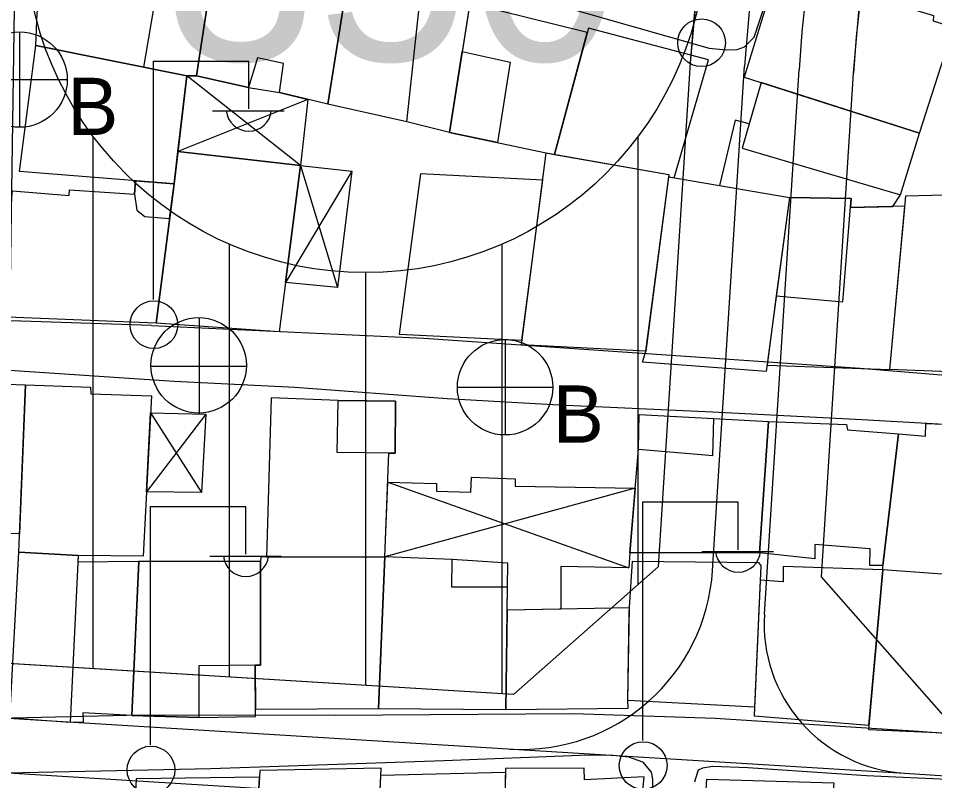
# Model space of a CAD drawing. Extents: x 417997 to 421451, y 4451742 to 4455216.
# Drawn here: x 420346.4 to 420413.6, y 4452953.9 to 4453009.8 of the extents above; entities that cross this region are included whole.
import ezdxf

# ---------------------------------------------------------------- set-up
doc = ezdxf.new("R2010")
doc.units = 0
for name, color, linetype in [('ADAKENARI', 7, 'Continuous'), ('B_Mesken', 7, 'Continuous'), ('B_Sundurma', 7, 'Continuous'), ('B_Teras', 7, 'Continuous'), ('KALDIRIM', 7, 'Continuous'), ('PL_KON_MEV_350', 7, 'Continuous'), ('S_Elektrik_Diregi', 7, 'Continuous'), ('S_Rogar_Kapagi', 7, 'Continuous'), ('S_Rogar_Kapagi_Buski', 7, 'Continuous'), ('SM_DAIRE', 7, 'Continuous'), ('SM_TAKS', 7, 'Continuous'), ('TR_ORTAYOGUNKONUT', 7, 'Continuous'), ('Yol_Sose', 7, 'Continuous')]:
    doc.layers.add(name, color=color, linetype=linetype)

msp = doc.modelspace()

# ---------------------------------------------------------------- linework, layer by layer
at = {"layer": 'ADAKENARI'}
for p, q in [((420395.668, 4453006.566), (420393.311, 4452969.582)), ((420395.668, 4453006.566), (420393.311, 4452969.582)), ((420405.289, 4452968.847), (420407.643, 4453005.803)), ((420405.289, 4452968.847), (420407.643, 4453005.803)), ((420393.311, 4452969.582), (420382.694, 4452960.215)), ((420393.311, 4452969.582), (420382.694, 4452960.215)), ((420414.634, 4452958.255), (420405.289, 4452968.847)), ((420414.634, 4452958.255), (420405.289, 4452968.847)), ((420382.694, 4452960.215), (420311.223, 4452964.599)), ((420382.694, 4452960.215), (420311.223, 4452964.599))]:
    msp.add_line(p, q, dxfattribs=at)
for radius in [112, 112, 100, 100]:
    msp.add_arc((420507.441, 4452999.444), radius, 151.94774, 176.3542, dxfattribs=at)
at = {"layer": 'B_Mesken'}
for points in [[(420347.647, 4453007.837), (420347.751, 4453010.229), (420349.459, 4453018.506), (420361.023, 4453015.682), (420360.888, 4453015.099), (420359.431, 4453005.613), (420358.725, 4453005.599)], [(420360.888, 4453015.099), (420365.374, 4453013.9), (420365.501, 4453014.661), (420370.686, 4453013.686), (420369.063, 4453003.525), (420365.526, 4453004.396), (420365.823, 4453006.524), (420363.915, 4453006.925), (420363.244, 4453004.752), (420359.431, 4453005.613)], [(420369.063, 4453003.525), (420370.686, 4453013.686), (420375.975, 4453012.459), (420379.592, 4453011.605), (420378.008, 4453001.461), (420374.86, 4453002.24)], [(420402.063, 4453013.479), (420399.619, 4453005.523), (420412.488, 4453001.402), (420414.979, 4453009.163), (420413.507, 4453009.608), (420413.541, 4453010.004)], [(420388.101, 4453008.785), (420379.483, 4453010.909), (420378.008, 4453001.461), (420385.102, 4452999.954), (420385.697, 4452999.849)], [(420394.497, 4452998.136), (420397.002, 4453006.785), (420388.189, 4453009.114), (420385.697, 4452999.849), (420394.107, 4452998.359), (420394.087, 4452998.206)], [(420358.725, 4453005.599), (420357.789, 4452997.684), (420346.45, 4452998.58), (420347.647, 4453007.837)], [(420399.996, 4453002.089), (420398.971, 4453002.361), (420397.823, 4452997.567), (420402.941, 4452996.69), (420407.481, 4452996.608), (420407.427, 4452995.95), (420410.535, 4452996.034), (420411.092, 4452996.885), (420412.488, 4453001.402), (420400.873, 4453005.121)], [(420358.068, 4453000.047), (420367.059, 4452999.033), (420365.507, 4452986.817), (420356.478, 4452987.472), (420357.789, 4452997.684)], [(420385.102, 4452999.954), (420394.107, 4452998.359), (420392.41, 4452985.409), (420383.272, 4452985.884)], [(420356.478, 4452987.472), (420344.93, 4452987.928), (420345.941, 4452997.167), (420350.087, 4452996.84), (420350.116, 4452997.243), (420354.879, 4452996.935), (420354.95, 4452997.909), (420357.789, 4452997.684)], [(420374.311, 4452986.648), (420383.316, 4452986.224), (420384.844, 4452997.966), (420375.879, 4452998.409)], [(420394.087, 4452998.206), (420402.941, 4452996.69), (420401.243, 4452983.912), (420392.174, 4452984.6), (420392.41, 4452985.409)], [(420401.307, 4452984.391), (420410.324, 4452984.055), (420411.424, 4452996.058), (420407.427, 4452995.95), (420407.481, 4452996.608), (420402.941, 4452996.69), (420401.983, 4452989.482)], [(420411.396, 4452995.678), (420411.479, 4452996.815), (420418.193, 4452996.97), (420418.027, 4452994.183), (420420.429, 4452994.188), (420419.929, 4452990.271), (420419.011, 4452983.716), (420410.324, 4452984.055)], [(420346.447, 4452972.008), (420343.209, 4452972.135), (420343.198, 4452971.805), (420337.446, 4452972.023), (420337.571, 4452976.298), (420337.94, 4452983.247), (420341.471, 4452983.131), (420346.878, 4452982.951)], [(420346.878, 4452982.951), (420351.662, 4452982.763), (420351.679, 4452982.293), (420356.128, 4452982.134), (420355.524, 4452970.369), (420350.74, 4452970.423), (420346.393, 4452970.657)], [(420369.819, 4452981.793), (420364.905, 4452981.987), (420364.576, 4452970.304), (420373.262, 4452970.317), (420373.55, 4452977.935), (420374.007, 4452977.93), (420374.033, 4452981.74)], [(420391.93, 4452980.773), (420397.396, 4452980.48), (420401.412, 4452980.239), (420400.75, 4452970.606), (420391.229, 4452970.612), (420391.872, 4452978.224)], [(420410.941, 4452979.336), (420409.789, 4452969.693), (420408.85, 4452969.689), (420408.877, 4452970.906), (420404.802, 4452971.228), (420404.821, 4452970.187), (420400.75, 4452970.606), (420401.412, 4452980.239), (420407.141, 4452980.034), (420407.205, 4452979.639)], [(420410.941, 4452979.336), (420412.922, 4452979.182), (420412.963, 4452980.093), (420417.658, 4452979.924), (420417.599, 4452978.871), (420419.931, 4452978.627), (420419.035, 4452969.021), (420418.495, 4452969.066), (420418.495, 4452968.74), (420409.802, 4452969.37), (420409.789, 4452969.693)], [(420355.197, 4452970.008), (420354.687, 4452958.686), (420351.104, 4452958.873), (420351.118, 4452958.205), (420350.155, 4452958.161), (420345.733, 4452958.476), (420346.393, 4452970.657), (420350.74, 4452970.423), (420350.717, 4452969.953)], [(420373.262, 4452970.317), (420364.161, 4452970.304), (420364.138, 4452969.992), (420364.135, 4452962.386), (420363.732, 4452962.381), (420363.769, 4452959.138), (420372.781, 4452959.186)], [(420372.781, 4452959.186), (420382.134, 4452959.112), (420382.263, 4452968.107), (420378.166, 4452968.089), (420378.204, 4452970.136), (420373.262, 4452970.317)], [(420359.618, 4452958.538), (420363.775, 4452958.614), (420363.732, 4452962.381), (420364.135, 4452962.386), (420364.138, 4452969.992), (420355.197, 4452970.008), (420354.687, 4452958.686)], [(420391.185, 4452966.248), (420391.426, 4452969.994), (420400.684, 4452969.898), (420400.84, 4452969.659), (420400.408, 4452959.748), (420400.388, 4452959.288), (420391.077, 4452959.789)], [(420409.802, 4452969.37), (420402.496, 4452969.606), (420402.474, 4452968.489), (420400.795, 4452968.623), (420400.388, 4452959.288), (420400.368, 4452958.65), (420408.778, 4452957.966)], [(420409.802, 4452969.37), (420408.75, 4452957.657), (420417.707, 4452957.256), (420417.834, 4452957.904), (420418.493, 4452967.966), (420418.495, 4452968.74)], [(420391.207, 4452966.585), (420382.239, 4452966.415), (420382.134, 4452959.112), (420391.12, 4452959.216), (420391.077, 4452959.789)], [(420364.085, 4452954.656), (420363.452, 4452943.18), (420367.028, 4452943.463), (420366.943, 4452944.817), (420368.355, 4452944.865), (420368.406, 4452943.629), (420370.146, 4452943.583), (420372.492, 4452943.682), (420372.995, 4452954.809)], [(420382.113, 4452954.789), (420381.844, 4452944.05), (420391.883, 4452944.35), (420392.737, 4452950.294), (420391.892, 4452950.246), (420392.297, 4452954.188), (420387.919, 4452953.954), (420387.894, 4452954.817)], [(420355, 4452954.028), (420354.471, 4452943.225), (420358.157, 4452943.584), (420358.2, 4452944.702), (420360.461, 4452944.778), (420360.585, 4452943.379), (420363.469, 4452943.484), (420364.058, 4452954.165)], [(420372.492, 4452943.682), (420372.973, 4452954.318), (420382.106, 4452954.515), (420381.844, 4452944.05), (420379.977, 4452943.994)], [(420396.301, 4452944.723), (420396.891, 4452954.01), (420406.213, 4452953.735), (420405.221, 4452943.865)]]:
    msp.add_lwpolyline(points, close=True, dxfattribs=at)
at = {"layer": 'B_Sundurma'}
for p, q in [((420367.059, 4452999.033), (420358.725, 4453005.599)), ((420367.602, 4453003.885), (420358.068, 4453000.047)), ((420370.823, 4452998.621), (420365.968, 4452990.442)), ((420367.059, 4452999.033), (420369.788, 4452990.085)), ((420360.128, 4452980.791), (420355.767, 4452975.098)), ((420356.064, 4452980.887), (420359.808, 4452975.033)), ((420373.47, 4452975.805), (420391.161, 4452969.504)), ((420391.63, 4452975.361), (420373.262, 4452970.317))]:
    msp.add_line(p, q, dxfattribs=at)
for points in [[(420367.602, 4453003.885), (420367.059, 4452999.033), (420358.068, 4453000.047), (420358.725, 4453005.599), (420359.431, 4453005.613), (420363.244, 4453004.752), (420365.526, 4453004.396)], [(420367.059, 4452999.033), (420370.823, 4452998.621), (420369.788, 4452990.085), (420365.968, 4452990.442)], [(420356.064, 4452980.887), (420360.128, 4452980.791), (420359.808, 4452975.033), (420355.767, 4452975.098)], [(420373.47, 4452975.805), (420377.057, 4452975.699), (420377.053, 4452975.141), (420379.557, 4452975.062), (420379.618, 4452976.171), (420382.813, 4452976.057), (420382.809, 4452975.499), (420391.63, 4452975.361), (420391.229, 4452970.612), (420391.161, 4452969.504), (420386.171, 4452969.607), (420386.17, 4452966.489), (420382.239, 4452966.415), (420382.263, 4452968.107), (420382.278, 4452969.869), (420378.204, 4452970.136), (420373.262, 4452970.317)]]:
    msp.add_lwpolyline(points, close=True, dxfattribs=at)
at = {"layer": 'B_Teras'}
for points in [[(420357.305, 4453016.59), (420355.537, 4453006.243), (420347.647, 4453007.837), (420347.751, 4453010.229), (420349.459, 4453018.506)], [(420375.975, 4453012.459), (420379.592, 4453011.605), (420378.008, 4453001.461), (420374.86, 4453002.24)], [(420378.936, 4453007.405), (420382.442, 4453006.606), (420381.517, 4453000.716), (420378.008, 4453001.461)], [(420400.873, 4453005.121), (420399.48, 4453000.304), (420411.092, 4452996.885), (420412.488, 4453001.402)], [(420354.95, 4452997.909), (420354.879, 4452996.935), (420355.055, 4452995.744), (420355.653, 4452995.299), (420357.463, 4452995.147), (420357.789, 4452997.684)], [(420401.983, 4452989.482), (420406.863, 4452989.035), (420407.481, 4452996.608), (420402.941, 4452996.69)], [(420369.753, 4452977.977), (420369.819, 4452981.793), (420374.033, 4452981.74), (420374.007, 4452977.93)], [(420401.412, 4452980.239), (420400.75, 4452970.606), (420391.229, 4452970.612), (420391.872, 4452978.224), (420397.332, 4452977.754), (420397.396, 4452980.48)], [(420346.393, 4452970.657), (420350.74, 4452970.423), (420350.155, 4452958.161), (420345.733, 4452958.476)], [(420355.197, 4452970.008), (420364.138, 4452969.992), (420364.135, 4452962.386), (420359.599, 4452962.333), (420359.618, 4452958.538), (420354.687, 4452958.686)]]:
    msp.add_lwpolyline(points, close=True, dxfattribs=at)
at = {"layer": 'KALDIRIM'}
for p, q in [((420397.303, 4452969.325), (420399.659, 4453006.312)), ((420397.303, 4452969.325), (420399.659, 4453006.312)), ((420401.106, 4452966.108), (420403.651, 4453006.057)), ((420401.106, 4452966.108), (420403.651, 4453006.057)), ((420314.972, 4452960.362), (420411.395, 4452954.446)), ((420314.972, 4452960.362), (420411.395, 4452954.446)), ((420310.731, 4452956.614), (420471.479, 4452946.753)), ((420310.731, 4452956.614), (420471.479, 4452946.753)), ((420411.395, 4452954.446), (420473.466, 4452950.639)), ((420411.395, 4452954.446), (420473.466, 4452950.639))]:
    msp.add_line(p, q, dxfattribs=at)
for centre, radius, start, end in [((420507.441, 4452999.444), 108, 151.94774, 176.3542), ((420507.441, 4452999.444), 108, 151.94774, 176.3542), ((420507.441, 4452999.444), 104, 151.94774, 176.3542), ((420507.441, 4452999.444), 104, 151.94774, 176.3542), ((420383.31, 4452970.217), 14.021, 266.48951, 356.3542), ((420383.31, 4452970.217), 14.021, 266.48951, 356.3542), ((420412.067, 4452965.409), 10.983, 176.3542, 266.48951), ((420412.067, 4452965.409), 10.983, 176.3542, 266.48951)]:
    msp.add_arc(centre, radius, start, end, dxfattribs=at)
at = {"layer": 'PL_KON_MEV_350'}
msp.add_lwpolyline([(420550.791, 4452949.903), (420414.634, 4452958.255), (420405.289, 4452968.847), (420407.643, 4453005.803), (420408.123, 4453011.105), (420408.885, 4453016.375), (420431.073, 4453013.512), (420430.601, 4452980.471), (420469.779, 4452979.055), (420473.555, 4453017.76), (420489.131, 4453057.409), (420460.338, 4453068.738), (420431.073, 4453013.512), (420408.885, 4453016.375), (420409.925, 4453021.596), (420411.242, 4453026.754), (420412.832, 4453031.836), (420414.69, 4453036.825), (420416.811, 4453041.708), (420419.189, 4453046.472), (420502.784, 4453203.345)], dxfattribs=at)
msp.add_lwpolyline([(420345.713, 4452985.559), (420346.185, 4453017.188), (420363.18, 4453066.755), (420380.647, 4453058.73), (420434.399, 4453163.753), (420449.713, 4453190.777), (420473.239, 4453173.418), (420408.599, 4453052.115), (420405.936, 4453046.78), (420403.56, 4453041.311), (420401.479, 4453035.722), (420399.699, 4453030.032), (420398.223, 4453024.254), (420397.058, 4453018.406), (420396.205, 4453012.505), (420395.668, 4453006.566), (420393.311, 4452969.582), (420382.694, 4452960.215), (420311.223, 4452964.599), (420301.856, 4452975.193), (420302.652, 4452988.122)], close=True, dxfattribs=at)
at = {"layer": 'S_Elektrik_Diregi'}
for p, q in [((420356.273, 4452989.189), (420356.273, 4453006.689)), ((420356.273, 4453006.689), (420363.273, 4453006.689)), ((420363.273, 4453003.189), (420363.273, 4453006.689)), ((420360.613, 4453003.049), (420365.863, 4453003.049)), ((420392.176, 4452956.848), (420392.176, 4452974.348)), ((420392.176, 4452974.348), (420399.176, 4452974.348)), ((420399.176, 4452970.848), (420399.176, 4452974.348)), ((420356.062, 4452956.521), (420356.062, 4452974.021)), ((420356.062, 4452974.021), (420363.062, 4452974.021)), ((420363.062, 4452970.521), (420363.062, 4452974.021)), ((420360.402, 4452970.381), (420365.652, 4452970.381)), ((420396.516, 4452970.708), (420401.766, 4452970.708))]:
    msp.add_line(p, q, dxfattribs=at)
for centre in [(420396.5, 4453008.035), (420356.309, 4452987.354), (420356.098, 4452954.686), (420392.212, 4452955.012)]:
    msp.add_circle(centre, 1.75, dxfattribs=at)
for centre in [(420363.273, 4453003.202), (420363.063, 4452970.534), (420399.176, 4452970.861)]:
    msp.add_arc(centre, 1.658, 184.83843, 355.14641, dxfattribs=at)
at = {"layer": 'S_Rogar_Kapagi'}
for p, q in [((420359.646, 4452980.84), (420359.646, 4452987.84)), ((420356.076, 4452984.305), (420363.076, 4452984.305))]:
    msp.add_line(p, q, dxfattribs=at)
msp.add_circle((420359.593, 4452984.369), 3.5, dxfattribs=at)
at = {"layer": 'S_Rogar_Kapagi_Buski'}
for p, q in [((420346.451, 4453008.833), (420346.451, 4453001.833)), ((420342.951, 4453005.333), (420349.951, 4453005.333)), ((420382.078, 4452986.262), (420382.078, 4452979.262)), ((420378.578, 4452982.762), (420385.578, 4452982.762))]:
    msp.add_line(p, q, dxfattribs=at)
for centre in [(420346.451, 4453005.333), (420382.078, 4452982.762)]:
    msp.add_circle(centre, 3.5, dxfattribs=at)
at = {"layer": 'SM_DAIRE'}
msp.add_circle((420371.847, 4453016.172), 25, dxfattribs=at)
msp.add_circle((420371.847, 4453016.172), 25, dxfattribs=at)
at = {"layer": 'TR_ORTAYOGUNKONUT'}
for p, q in [((420391.856, 4452968.299), (420391.856, 4453001.186)), ((420391.856, 4452968.299), (420391.856, 4453001.186)), ((420351.856, 4452962.106), (420351.856, 4453001.159)), ((420351.856, 4452962.106), (420351.856, 4453001.159)), ((420361.856, 4452961.493), (420361.856, 4452993.255)), ((420361.856, 4452961.493), (420361.856, 4452993.255)), ((420381.856, 4452960.266), (420381.856, 4452993.264)), ((420381.856, 4452960.266), (420381.856, 4452993.264)), ((420371.856, 4452960.88), (420371.856, 4452991.172)), ((420371.856, 4452960.88), (420371.856, 4452991.172))]:
    msp.add_line(p, q, dxfattribs=at)
at = {"layer": 'Yol_Sose'}
for points in [[(420400.684, 4453009.392), (420404.449, 4453020.65), (420408.558, 4453035.722)], [(420299.904, 4453032.263), (420301.04, 4453032.219), (420315.519, 4453028.453), (420336.095, 4453022.989), (420349.409, 4453019.544), (420364.122, 4453016.178), (420385.204, 4453011.016), (420397.064, 4453007.63), (420398.3, 4453007.506), (420399.107, 4453007.532), (420399.647, 4453007.727), (420400.349, 4453008.444), (420400.684, 4453009.392)], [(420356.138, 4452987.292), (420337.684, 4452987.908), (420318.51, 4452988.891), (420303.826, 4452989.519), (420295.939, 4452989.831)], [(420356.138, 4452987.292), (420376.115, 4452986.356), (420399.598, 4452984.746), (420408.131, 4452984.159), (420428.103, 4452982.522)], [(420295.865, 4452986.38), (420312.67, 4452985.753), (420329.389, 4452984.715), (420344.955, 4452984.06), (420357.792, 4452983.198), (420366.654, 4452982.779), (420377.82, 4452981.943), (420386.021, 4452981.472), (420397.304, 4452980.971), (420408.259, 4452980.401), (420422.54, 4452979.594)], [(420428.465, 4452956.291), (420412.422, 4452957.503), (420397.492, 4452958.469), (420387.094, 4452958.813), (420369.619, 4452958.673), (420355.385, 4452958.707), (420335.424, 4452958.253), (420318.968, 4452957.587), (420302.493, 4452957.249)], [(420308.73, 4452953.901), (420324.223, 4452954.212), (420339.73, 4452954.358), (420360.481, 4452954.793), (420377.575, 4452955.373), (420387.592, 4452955.769), (420389.771, 4452955.794), (420391.127, 4452955.645), (420392.165, 4452955.28), (420392.811, 4452954.516), (420392.909, 4452954.022), (420392.752, 4452947.738)], [(420428.054, 4452953.382), (420408.611, 4452954.263), (420399.895, 4452954.835), (420397.318, 4452954.943), (420396.566, 4452954.813), (420396.244, 4452954.672), (420396.053, 4452954.056), (420395.971, 4452953.788)]]:
    msp.add_lwpolyline(points, dxfattribs=at)

# ---------------------------------------------------------------- texts
at = {"layer": 'S_Rogar_Kapagi_Buski'}
for p in [(420349.951, 4453001.269), (420385.578, 4452978.698)]:
    msp.add_text('B', height=4.2, dxfattribs=at).set_placement(p)
at = {"layer": 'SM_TAKS'}
msp.add_text('350', height=15, dxfattribs=at).set_placement((420357.105, 4453006.729))
msp.add_text('350', height=15, dxfattribs=at).set_placement((420357.105, 4453006.729))

doc.saveas('drawing.dxf')
